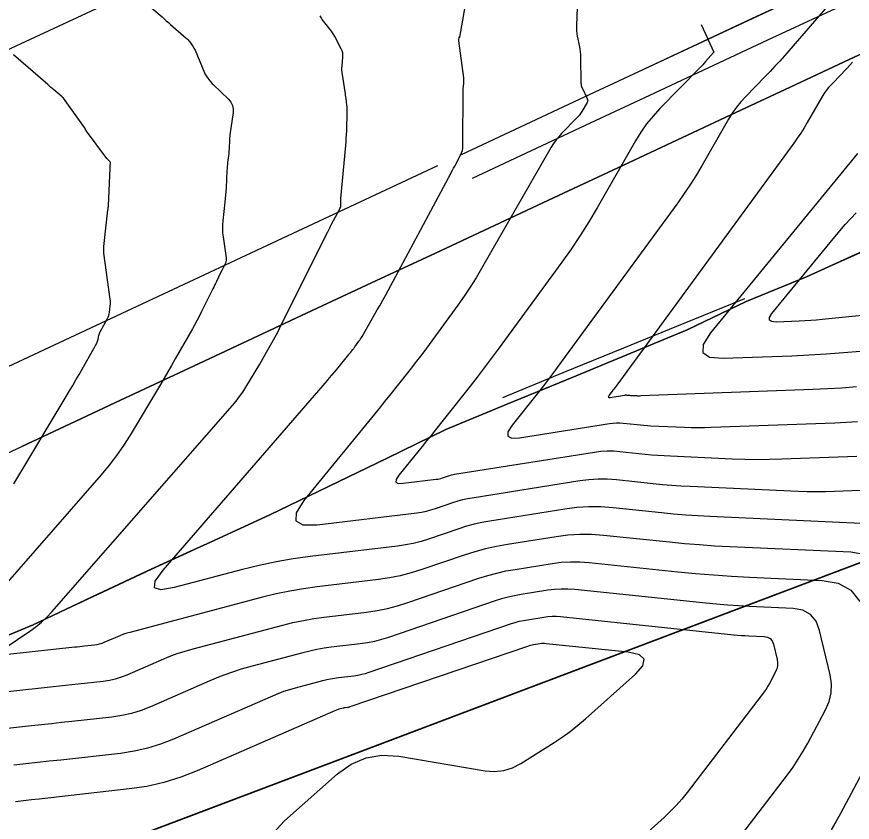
# Model space of a CAD drawing. Extents: x 1354696 to 1366163, y 660729 to 670380.
# Drawn here: x 1361042.5 to 1361106.6, y 664534.2 to 664595.9 of the extents above; entities that cross this region are included whole.
import ezdxf

# ---------------------------------------------------------------- set-up
doc = ezdxf.new("R2010")
doc.units = 0
for name, color, linetype in [('R_Contours', 7, 'Continuous'), ('R_Detour', 7, 'Continuous'), ('R_Erosion', 7, 'Continuous'), ('R_Fin Surface', 7, 'Continuous'), ('R_Proposed Const Limits', 7, 'Continuous')]:
    doc.layers.add(name, color=color, linetype=linetype)

msp = doc.modelspace()

# ---------------------------------------------------------------- linework, layer by layer
at = {"layer": 'R_Contours'}
for points in [[(1361107.838, 664557.071), (1361095.691, 664557.624), (1361094.76, 664557.673), (1361093.83, 664557.735), (1361092.9, 664557.812), (1361091.972, 664557.902), (1361088.261, 664558.288), (1361087.334, 664558.354), (1361086.409, 664558.36), (1361085.485, 664558.305), (1361084.563, 664558.189), (1361078.817, 664557.277), (1361078.215, 664557.169), (1361077.619, 664557.034), (1361077.029, 664556.875), (1361076.446, 664556.689), (1361074.126, 664555.898), (1361073.542, 664555.715), (1361072.952, 664555.564), (1361072.354, 664555.444), (1361071.749, 664555.356), (1361065.055, 664554.552), (1361063.741, 664554.372), (1361062.435, 664554.145), (1361061.138, 664553.874), (1361059.85, 664553.557), (1361054.617, 664552.174), (1361053.59, 664552), (1361053.107, 664552.166), (1361053.17, 664552.673), (1361053.778, 664553.519), (1361066.36, 664568.04), (1361066.536, 664568.246), (1361066.712, 664568.453), (1361066.885, 664568.661), (1361067.057, 664568.871), (1361068.005, 664570.035), (1361068.045, 664570.084), (1361068.084, 664570.133), (1361068.123, 664570.181), (1361068.163, 664570.231), (1361068.318, 664570.427), (1361068.357, 664570.477), (1361068.395, 664570.526), (1361068.433, 664570.576), (1361068.47, 664570.627), (1361068.786, 664571.059), (1361068.85, 664571.149), (1361068.911, 664571.241), (1361068.97, 664571.334), (1361069.026, 664571.428), (1361070.19, 664573.457), (1361070.401, 664573.828), (1361070.61, 664574.2), (1361070.815, 664574.573), (1361071.018, 664574.948), (1361075.648, 664583.578), (1361075.688, 664583.652), (1361075.728, 664583.726), (1361075.767, 664583.8), (1361075.807, 664583.874), (1361075.964, 664584.17), (1361076.043, 664584.318), (1361076.122, 664584.466), (1361076.578, 664585.322), (1361076.656, 664585.493), (1361076.712, 664585.668), (1361076.746, 664585.85), (1361076.758, 664586.037), (1361076.774, 664590.311), (1361076.775, 664590.374), (1361076.777, 664590.437), (1361076.781, 664590.5), (1361076.786, 664590.562), (1361076.815, 664590.879), (1361076.817, 664590.909), (1361076.819, 664590.939), (1361076.821, 664590.969), (1361076.822, 664590.999), (1361076.826, 664591.119), (1361076.826, 664591.149), (1361076.826, 664591.179), (1361076.824, 664591.208), (1361076.82, 664591.238), (1361076.452, 664594.082), (1361076.45, 664594.097), (1361076.448, 664594.111), (1361076.447, 664594.118), (1361076.447, 664594.126), (1361076.471, 664594.374), (1361076.472, 664594.38), (1361076.473, 664594.382), (1361076.476, 664594.38), (1361076.479, 664594.375), (1361076.494, 664594.347), (1361076.497, 664594.342), (1361076.5, 664594.341), (1361076.502, 664594.343), (1361076.504, 664594.349), (1361077.077, 664597.574)], [(1361105.182, 664597.327), (1361101.395, 664592.933), (1361101.039, 664592.526), (1361100.676, 664592.125), (1361100.307, 664591.73), (1361099.931, 664591.341), (1361098.415, 664589.796), (1361098.05, 664589.4), (1361097.712, 664588.982), (1361097.402, 664588.544), (1361097.119, 664588.085), (1361095.09, 664584.55), (1361094.652, 664583.811), (1361094.194, 664583.084), (1361093.717, 664582.371), (1361093.219, 664581.671), (1361084.317, 664569.494), (1361083.859, 664568.873), (1361083.394, 664568.257), (1361082.924, 664567.645), (1361082.448, 664567.038), (1361080.532, 664564.619), (1361080.208, 664564.105), (1361080.194, 664563.772), (1361080.491, 664563.621), (1361081.098, 664563.651), (1361087.996, 664564.746), (1361088.258, 664564.779), (1361088.52, 664564.794), (1361088.782, 664564.793), (1361089.046, 664564.774), (1361090.099, 664564.664), (1361090.363, 664564.639), (1361090.626, 664564.617), (1361090.89, 664564.599), (1361091.155, 664564.585), (1361093.727, 664564.468), (1361094.244, 664564.45), (1361094.76, 664564.443), (1361095.277, 664564.446), (1361095.794, 664564.46), (1361105.26, 664564.814), (1361106.135, 664564.853), (1361107.009, 664564.906)], [(1361052.902, 664596.57), (1361053.687, 664595.904), (1361053.853, 664595.763), (1361054.018, 664595.621), (1361054.183, 664595.479), (1361054.347, 664595.336), (1361055.551, 664594.283), (1361055.621, 664594.218), (1361055.688, 664594.149), (1361055.75, 664594.076), (1361055.808, 664594), (1361056.032, 664593.687), (1361056.086, 664593.608), (1361056.135, 664593.526), (1361056.179, 664593.441), (1361056.219, 664593.354), (1361056.943, 664591.637), (1361056.982, 664591.551), (1361057.027, 664591.468), (1361057.076, 664591.388), (1361057.131, 664591.31), (1361057.359, 664591.007), (1361057.417, 664590.932), (1361057.479, 664590.86), (1361057.543, 664590.79), (1361057.61, 664590.723), (1361058.782, 664589.597), (1361058.968, 664589.376), (1361059.089, 664589.133), (1361059.144, 664588.867), (1361059.135, 664588.579), (1361058.897, 664586.874), (1361058.882, 664586.756), (1361058.87, 664586.637), (1361058.861, 664586.519), (1361058.854, 664586.4), (1361058.834, 664585.923), (1361058.828, 664585.804), (1361058.82, 664585.685), (1361058.81, 664585.566), (1361058.797, 664585.448), (1361058.718, 664584.754), (1361058.701, 664584.599), (1361058.687, 664584.443), (1361058.675, 664584.288), (1361058.666, 664584.132), (1361058.597, 664582.803), (1361058.581, 664582.53), (1361058.56, 664582.257), (1361058.536, 664581.984), (1361058.507, 664581.712), (1361058.347, 664580.293), (1361058.322, 664579.987), (1361058.317, 664579.68), (1361058.332, 664579.374), (1361058.366, 664579.069), (1361058.603, 664577.441), (1361058.611, 664577.339), (1361058.603, 664577.24), (1361058.58, 664577.143), (1361058.543, 664577.049), (1361058.273, 664576.488), (1361058.183, 664576.301), (1361057.861, 664575.632), (1361057.792, 664575.489), (1361057.722, 664575.347), (1361057.652, 664575.205), (1361057.582, 664575.063), (1361056.718, 664573.332), (1361056.548, 664572.997), (1361056.374, 664572.665), (1361056.196, 664572.335), (1361056.013, 664572.008), (1361054.705, 664569.698), (1361054.424, 664569.205), (1361054.14, 664568.714), (1361053.853, 664568.225), (1361053.563, 664567.737), (1361051.242, 664563.863), (1361050.742, 664563.067), (1361050.206, 664562.297), (1361049.637, 664561.551), (1361049.034, 664560.83), (1361040.22, 664550.769)], [(1361085.52, 664596.63), (1361085.46, 664595.251), (1361085.457, 664595.046), (1361085.467, 664594.842), (1361085.488, 664594.639), (1361085.522, 664594.437), (1361085.683, 664593.63), (1361085.718, 664593.428), (1361085.744, 664593.225), (1361085.761, 664593.021), (1361085.769, 664592.816), (1361085.801, 664590.833), (1361085.807, 664590.747), (1361085.822, 664590.664), (1361085.846, 664590.583), (1361085.878, 664590.503), (1361086.035, 664590.17), (1361086.067, 664590.102), (1361086.099, 664590.033), (1361086.131, 664589.965), (1361086.163, 664589.896), (1361086.29, 664589.621), (1361086.313, 664589.552), (1361086.318, 664589.485), (1361086.306, 664589.419), (1361086.276, 664589.353), (1361085.86, 664588.655), (1361085.774, 664588.52), (1361085.68, 664588.391), (1361085.579, 664588.267), (1361085.47, 664588.15), (1361084.316, 664586.974), (1361084.094, 664586.733), (1361083.889, 664586.48), (1361083.701, 664586.214), (1361083.529, 664585.936), (1361078.19, 664576.631), (1361077.763, 664575.911), (1361077.317, 664575.203), (1361076.851, 664574.508), (1361076.367, 664573.825), (1361073.962, 664570.536), (1361073.679, 664570.153), (1361073.392, 664569.772), (1361073.102, 664569.394), (1361072.807, 664569.019), (1361071.623, 664567.523), (1361071.326, 664567.15), (1361071.028, 664566.778), (1361070.729, 664566.406), (1361070.428, 664566.036), (1361064.569, 664558.842), (1361063.966, 664557.91), (1361063.935, 664557.291), (1361064.474, 664556.987), (1361065.584, 664556.998), (1361073.228, 664557.915), (1361073.59, 664557.968), (1361073.949, 664558.04), (1361074.303, 664558.13), (1361074.653, 664558.24), (1361076.045, 664558.715), (1361076.394, 664558.826), (1361076.748, 664558.921), (1361077.105, 664559.002), (1361077.466, 664559.067), (1361085.707, 664560.375), (1361086.409, 664560.463), (1361087.113, 664560.505), (1361087.817, 664560.5), (1361088.523, 664560.45), (1361091.348, 664560.156), (1361092.055, 664560.087), (1361092.762, 664560.029), (1361093.47, 664559.982), (1361094.179, 664559.944), (1361102.458, 664559.568), (1361103.153, 664559.543), (1361103.848, 664559.533), (1361104.543, 664559.538), (1361105.238, 664559.556), (1361108.614, 664559.683)], [(1361041.671, 664547.556), (1361043.551, 664548.827), (1361044.008, 664549.159), (1361044.442, 664549.517), (1361044.852, 664549.903), (1361045.238, 664550.316), (1361059.098, 664566.137), (1361059.375, 664566.468), (1361059.636, 664566.81), (1361059.882, 664567.164), (1361060.112, 664567.529), (1361061.177, 664569.308), (1361061.31, 664569.531), (1361061.442, 664569.756), (1361061.572, 664569.982), (1361061.702, 664570.208), (1361062.215, 664571.115), (1361062.342, 664571.342), (1361062.466, 664571.571), (1361062.587, 664571.802), (1361062.704, 664572.034), (1361066.383, 664579.406), (1361066.395, 664579.431), (1361066.577, 664579.808), (1361066.604, 664579.865), (1361066.632, 664579.921), (1361066.661, 664579.977), (1361066.69, 664580.032), (1361067.288, 664581.154), (1361067.327, 664581.228), (1361067.367, 664581.302), (1361067.375, 664581.32), (1361067.381, 664581.34), (1361067.385, 664581.36), (1361067.386, 664581.38), (1361067.388, 664581.734), (1361067.389, 664581.8), (1361067.391, 664581.865), (1361067.395, 664581.931), (1361067.4, 664581.997), (1361067.773, 664586.051), (1361067.797, 664586.335), (1361067.816, 664586.618), (1361067.832, 664586.903), (1361067.843, 664587.187), (1361067.891, 664588.635), (1361067.892, 664588.764), (1361067.889, 664588.893), (1361067.88, 664589.021), (1361067.866, 664589.15), (1361067.8, 664589.662), (1361067.783, 664589.79), (1361067.765, 664589.918), (1361067.746, 664590.046), (1361067.726, 664590.173), (1361067.514, 664591.496), (1361067.493, 664591.661), (1361067.482, 664591.827), (1361067.482, 664591.993), (1361067.493, 664592.16), (1361067.555, 664592.826), (1361067.559, 664592.99), (1361067.539, 664593.15), (1361067.496, 664593.305), (1361067.43, 664593.456), (1361066.934, 664594.4), (1361066.854, 664594.543), (1361066.768, 664594.681), (1361066.674, 664594.814), (1361066.573, 664594.943), (1361066.156, 664595.448), (1361066.057, 664595.577), (1361065.967, 664595.713), (1361065.888, 664595.854), (1361065.819, 664596.002)], [(1361095.01, 664595.327), (1361095.319, 664594.673), (1361095.379, 664594.546), (1361095.438, 664594.419), (1361095.497, 664594.292), (1361095.556, 664594.164), (1361095.971, 664593.264), (1361095.978, 664593.241), (1361095.979, 664593.22), (1361095.972, 664593.2), (1361095.959, 664593.181), (1361095.361, 664592.486), (1361095.255, 664592.365), (1361095.147, 664592.246), (1361095.037, 664592.128), (1361094.925, 664592.012), (1361091.855, 664588.884), (1361091.326, 664588.309), (1361090.836, 664587.704), (1361090.386, 664587.069), (1361089.976, 664586.404), (1361087.035, 664581.28), (1361086.401, 664580.208), (1361085.737, 664579.156), (1361085.045, 664578.122), (1361084.324, 664577.106), (1361079.455, 664570.446), (1361078.925, 664569.729), (1361078.389, 664569.018), (1361077.846, 664568.311), (1361077.296, 664567.61), (1361074.649, 664564.269), (1361074.312, 664563.844), (1361073.973, 664563.421), (1361073.633, 664562.999), (1361073.292, 664562.579), (1361071.829, 664560.782), (1361071.628, 664560.472), (1361071.618, 664560.267), (1361071.797, 664560.166), (1361072.166, 664560.169), (1361074.707, 664560.474), (1361074.827, 664560.492), (1361074.946, 664560.515), (1361075.064, 664560.546), (1361075.18, 664560.582), (1361075.643, 664560.74), (1361075.759, 664560.777), (1361075.877, 664560.809), (1361075.995, 664560.835), (1361076.115, 664560.857), (1361086.852, 664562.56), (1361087.333, 664562.621), (1361087.816, 664562.649), (1361088.3, 664562.647), (1361088.784, 664562.612), (1361090.723, 664562.41), (1361091.209, 664562.363), (1361091.694, 664562.323), (1361092.18, 664562.29), (1361092.667, 664562.265), (1361097.401, 664562.049), (1361098.353, 664562.016), (1361099.304, 664562.002), (1361100.256, 664562.008), (1361101.208, 664562.034), (1361106.937, 664562.248)], [(1361042.337, 664560.137), (1361046.347, 664566.831), (1361046.595, 664567.25), (1361046.842, 664567.669), (1361047.085, 664568.091), (1361047.326, 664568.513), (1361048.69, 664570.921), (1361048.725, 664570.989), (1361048.754, 664571.059), (1361048.777, 664571.131), (1361048.794, 664571.205), (1361048.851, 664571.505), (1361048.868, 664571.579), (1361048.89, 664571.651), (1361048.919, 664571.721), (1361048.953, 664571.789), (1361049.51, 664572.799), (1361049.565, 664572.911), (1361049.609, 664573.027), (1361049.641, 664573.147), (1361049.661, 664573.271), (1361049.718, 664573.773), (1361049.729, 664573.898), (1361049.731, 664574.023), (1361049.726, 664574.149), (1361049.713, 664574.274), (1361049.234, 664577.812), (1361049.229, 664577.854), (1361049.225, 664577.897), (1361049.223, 664577.939), (1361049.222, 664577.982), (1361049.222, 664578.152), (1361049.223, 664578.195), (1361049.225, 664578.237), (1361049.228, 664578.28), (1361049.232, 664578.322), (1361049.546, 664581.12), (1361049.552, 664581.172), (1361049.558, 664581.223), (1361049.57, 664581.326), (1361049.572, 664581.352), (1361049.575, 664581.378), (1361049.576, 664581.404), (1361049.578, 664581.43), (1361049.7, 664584.329), (1361049.703, 664584.373), (1361049.706, 664584.417), (1361049.711, 664584.462), (1361049.716, 664584.506), (1361049.741, 664584.687), (1361049.743, 664584.727), (1361049.735, 664584.764), (1361049.718, 664584.798), (1361049.692, 664584.828), (1361049.571, 664584.945), (1361049.542, 664584.975), (1361049.513, 664585.005), (1361049.486, 664585.037), (1361049.46, 664585.07), (1361047.893, 664587.157), (1361047.878, 664587.178), (1361047.864, 664587.2), (1361047.852, 664587.223), (1361047.841, 664587.247), (1361047.801, 664587.343), (1361047.79, 664587.366), (1361047.778, 664587.389), (1361047.764, 664587.412), (1361047.75, 664587.433), (1361046.141, 664589.678), (1361046.133, 664589.689), (1361046.124, 664589.699), (1361046.115, 664589.708), (1361046.105, 664589.717), (1361046.065, 664589.752), (1361046.045, 664589.769), (1361046.025, 664589.787), (1361045.372, 664590.341), (1361045.26, 664590.436), (1361045.148, 664590.532), (1361045.037, 664590.628), (1361044.926, 664590.724), (1361042.299, 664593.001)], [(1361106.615, 664592.435), (1361106.419, 664592.211), (1361106.22, 664591.99), (1361106.016, 664591.773), (1361105.809, 664591.558), (1361104.975, 664590.708), (1361104.774, 664590.49), (1361104.588, 664590.26), (1361104.417, 664590.019), (1361104.261, 664589.766), (1361103.144, 664587.82), (1361102.903, 664587.413), (1361102.651, 664587.013), (1361102.388, 664586.621), (1361102.115, 664586.235), (1361088.554, 664567.687), (1361088.482, 664567.588), (1361088.408, 664567.49), (1361088.333, 664567.393), (1361088.257, 664567.296), (1361087.952, 664566.911), (1361087.901, 664566.829), (1361087.898, 664566.776), (1361087.946, 664566.752), (1361088.042, 664566.757), (1361089.14, 664566.931), (1361089.182, 664566.936), (1361089.223, 664566.939), (1361089.265, 664566.939), (1361089.307, 664566.936), (1361089.475, 664566.918), (1361089.517, 664566.914), (1361089.559, 664566.911), (1361089.601, 664566.908), (1361089.643, 664566.906), (1361090.052, 664566.887), (1361090.134, 664566.884), (1361090.217, 664566.883), (1361090.299, 664566.884), (1361090.381, 664566.886), (1361103.583, 664567.379), (1361104.697, 664567.43), (1361105.81, 664567.497), (1361106.922, 664567.582)], [(1361107.006, 664585.45), (1361095.741, 664571.693), (1361095.174, 664570.806), (1361095.146, 664570.187), (1361095.657, 664569.835), (1361096.705, 664569.75), (1361101.978, 664569.947), (1361103.295, 664570.007), (1361104.611, 664570.087), (1361105.926, 664570.187), (1361107.239, 664570.307)], [(1361115.291, 664573.811), (1361104.295, 664572.717), (1361103.855, 664572.677), (1361103.414, 664572.643), (1361102.973, 664572.616), (1361102.532, 664572.596), (1361100.765, 664572.53), (1361100.414, 664572.559), (1361100.243, 664572.677), (1361100.252, 664572.884), (1361100.442, 664573.181), (1361105.25, 664579.052), (1361106.058, 664579.997), (1361106.906, 664580.905)], [(1361108.21, 664554.574), (1361106.496, 664554.881), (1361097.204, 664555.303), (1361096.05, 664555.364), (1361094.898, 664555.442), (1361093.746, 664555.536), (1361092.597, 664555.647), (1361087.521, 664556.176), (1361086.612, 664556.241), (1361085.704, 664556.246), (1361084.798, 664556.192), (1361083.894, 664556.079), (1361080.168, 664555.488), (1361079.324, 664555.335), (1361078.49, 664555.147), (1361077.665, 664554.924), (1361076.848, 664554.664), (1361073.599, 664553.555), (1361072.781, 664553.3), (1361071.954, 664553.088), (1361071.117, 664552.921), (1361070.27, 664552.796), (1361065.592, 664552.235), (1361064.532, 664552.089), (1361063.479, 664551.907), (1361062.432, 664551.688), (1361061.393, 664551.432), (1361051.221, 664548.743), (1361050.979, 664548.674), (1361050.741, 664548.596), (1361050.505, 664548.509), (1361050.273, 664548.413), (1361049.237, 664547.962), (1361049.061, 664547.893), (1361048.882, 664547.837), (1361048.698, 664547.796), (1361048.512, 664547.768), (1361047.757, 664547.684), (1361047.569, 664547.663), (1361047.38, 664547.642), (1361047.191, 664547.621), (1361047.002, 664547.601), (1361041.86, 664547.042)], [(1361034.654, 664543.426), (1361045.34, 664544.586), (1361045.82, 664544.639), (1361046.3, 664544.691), (1361046.78, 664544.744), (1361047.26, 664544.797), (1361049.178, 664545.012), (1361049.653, 664545.082), (1361050.119, 664545.188), (1361050.575, 664545.329), (1361051.023, 664545.504), (1361053.658, 664546.653), (1361054.248, 664546.897), (1361054.847, 664547.119), (1361055.454, 664547.317), (1361056.068, 664547.492), (1361062.936, 664549.307), (1361063.726, 664549.502), (1361064.522, 664549.668), (1361065.323, 664549.807), (1361066.129, 664549.918), (1361069.365, 664550.306), (1361070.169, 664550.424), (1361070.963, 664550.583), (1361071.749, 664550.784), (1361072.524, 664551.027), (1361077.983, 664552.889), (1361078.664, 664553.106), (1361079.353, 664553.293), (1361080.049, 664553.449), (1361080.753, 664553.576), (1361083.582, 664554.025), (1361084.29, 664554.114), (1361084.999, 664554.157), (1361085.71, 664554.152), (1361086.421, 664554.101), (1361093.221, 664553.393), (1361094.592, 664553.261), (1361095.965, 664553.148), (1361097.34, 664553.055), (1361098.716, 664552.983), (1361104.281, 664552.729), (1361105.511, 664552.51), (1361106.479, 664551.974), (1361107.185, 664551.122)], [(1361095.875, 664530.32), (1361101.636, 664537.841), (1361102.062, 664538.422), (1361102.464, 664539.019), (1361102.841, 664539.632), (1361103.194, 664540.261), (1361104.553, 664542.81), (1361104.83, 664543.455), (1361104.98, 664544.117), (1361105.003, 664544.795), (1361104.9, 664545.489), (1361104.094, 664548.899), (1361103.825, 664549.605), (1361103.397, 664550.121), (1361102.811, 664550.445), (1361102.066, 664550.578), (1361098.701, 664550.731), (1361097.866, 664550.776), (1361097.031, 664550.832), (1361096.198, 664550.9), (1361095.366, 664550.981), (1361085.322, 664552.027), (1361084.808, 664552.063), (1361084.294, 664552.067), (1361083.782, 664552.036), (1361083.271, 664551.972), (1361081.227, 664551.648), (1361080.718, 664551.556), (1361080.215, 664551.442), (1361079.718, 664551.308), (1361079.225, 664551.151), (1361071.047, 664548.36), (1361070.516, 664548.194), (1361069.978, 664548.056), (1361069.433, 664547.947), (1361068.883, 664547.867), (1361066.666, 664547.601), (1361066.114, 664547.525), (1361065.565, 664547.43), (1361065.021, 664547.316), (1361064.479, 664547.182), (1361060.585, 664546.153), (1361059.761, 664545.918), (1361058.949, 664545.653), (1361058.147, 664545.357), (1361057.355, 664545.029), (1361052.808, 664543.047), (1361052.09, 664542.765), (1361051.357, 664542.539), (1361050.608, 664542.369), (1361049.845, 664542.255), (1361046.762, 664541.911), (1361045.991, 664541.826), (1361045.22, 664541.74), (1361044.449, 664541.656), (1361043.678, 664541.572), (1361036.481, 664540.791)], [(1361042.337, 664538.592), (1361043.239, 664538.691), (1361044.14, 664538.789), (1361045.042, 664538.889), (1361045.943, 664538.989), (1361050.512, 664539.499), (1361051.563, 664539.656), (1361052.594, 664539.89), (1361053.604, 664540.201), (1361054.594, 664540.59), (1361062.175, 664543.895), (1361062.602, 664544.071), (1361063.035, 664544.231), (1361063.474, 664544.375), (1361063.919, 664544.502), (1361066.022, 664545.058), (1361066.315, 664545.129), (1361066.609, 664545.191), (1361066.905, 664545.242), (1361067.203, 664545.283), (1361068.4, 664545.427), (1361068.698, 664545.471), (1361068.992, 664545.53), (1361069.282, 664545.604), (1361069.569, 664545.694), (1361080.468, 664549.413), (1361080.771, 664549.509), (1361081.077, 664549.592), (1361081.387, 664549.662), (1361081.7, 664549.719), (1361082.959, 664549.918), (1361083.274, 664549.958), (1361083.589, 664549.977), (1361083.905, 664549.975), (1361084.222, 664549.952), (1361097.517, 664548.568), (1361097.807, 664548.539), (1361098.098, 664548.516), (1361098.388, 664548.496), (1361098.679, 664548.481), (1361099.852, 664548.427), (1361100.111, 664548.381), (1361100.315, 664548.268), (1361100.464, 664548.088), (1361100.558, 664547.842), (1361100.839, 664546.654), (1361100.875, 664546.412), (1361100.867, 664546.176), (1361100.814, 664545.946), (1361100.718, 664545.721), (1361100.244, 664544.833), (1361100.122, 664544.614), (1361099.99, 664544.4), (1361099.85, 664544.192), (1361099.702, 664543.99), (1361093.936, 664536.463), (1361093.53, 664535.957), (1361093.1, 664535.472), (1361092.649, 664535.007), (1361092.174, 664534.564), (1361090.233, 664532.83)], [(1361062.195, 664533.358), (1361063.07, 664534.312), (1361067.133, 664537.901), (1361068.189, 664538.658), (1361069.325, 664539.135), (1361070.541, 664539.332), (1361071.838, 664539.25), (1361078.451, 664538.147), (1361079.179, 664538.089), (1361079.881, 664538.163), (1361080.556, 664538.367), (1361081.205, 664538.703), (1361083.747, 664540.308), (1361084.373, 664540.722), (1361084.981, 664541.161), (1361085.57, 664541.624), (1361086.14, 664542.112), (1361089.972, 664545.533), (1361090.551, 664546.187), (1361090.653, 664546.686), (1361090.279, 664547.03), (1361089.427, 664547.221), (1361083.122, 664547.877), (1361083.003, 664547.886), (1361082.884, 664547.887), (1361082.765, 664547.88), (1361082.647, 664547.865), (1361082.174, 664547.79), (1361082.056, 664547.768), (1361081.939, 664547.742), (1361081.824, 664547.711), (1361081.71, 664547.675), (1361068.092, 664543.027), (1361068.049, 664543.014), (1361068.006, 664543.003), (1361067.963, 664542.994), (1361067.918, 664542.988), (1361067.741, 664542.966), (1361067.696, 664542.96), (1361067.652, 664542.952), (1361067.609, 664542.943), (1361067.565, 664542.933), (1361067.253, 664542.85), (1361067.187, 664542.831), (1361067.122, 664542.81), (1361067.057, 664542.786), (1361066.994, 664542.76), (1361056.38, 664538.132), (1361055.119, 664537.638), (1361053.831, 664537.241), (1361052.518, 664536.943), (1361051.178, 664536.743), (1361044.281, 664535.973), (1361043.671, 664535.905), (1361043.061, 664535.838), (1361042.451, 664535.771)], [(1361108.388, 664539.899), (1361105.697, 664534.853), (1361105.346, 664534.227), (1361104.971, 664533.617)]]:
    msp.add_lwpolyline(points, dxfattribs=at)
at = {"layer": 'R_Detour'}
for points in [[(1361076.637, 664585.371), (1361081.166, 664587.487), (1361085.696, 664589.604), (1361090.226, 664591.721), (1361094.756, 664593.838), (1361099.286, 664595.955), (1361103.815, 664598.072), (1361108.345, 664600.188)], [(1361077.483, 664583.559), (1361082.013, 664585.676), (1361086.543, 664587.792), (1361091.073, 664589.909), (1361095.603, 664592.026), (1361100.132, 664594.143), (1361104.662, 664596.26), (1361109.192, 664598.376)]]:
    msp.add_lwpolyline(points, dxfattribs=at)
at = {"layer": 'R_Erosion'}
for p, q in [((1361140.557, 664566.69), (1360952.917, 664495.813)), ((1360952.923, 664495.8), (1361140.563, 664566.677))]:
    msp.add_line(p, q, dxfattribs=at)
for points in [[(1361038.409, 664560.883), (1361042.939, 664563), (1361047.468, 664565.117), (1361050.132, 664566.362), (1361051.998, 664567.234), (1361056.528, 664569.351), (1361061.058, 664571.468), (1361065.588, 664573.584), (1361070.117, 664575.701), (1361074.647, 664577.818), (1361079.177, 664579.935), (1361083.707, 664582.052), (1361088.236, 664584.168), (1361092.766, 664586.285), (1361097.296, 664588.402), (1361101.826, 664590.519), (1361106.356, 664592.636), (1361110.885, 664594.753)], [(1361110.885, 664594.753), (1361106.356, 664592.636), (1361101.826, 664590.519), (1361097.296, 664588.402), (1361092.766, 664586.285), (1361088.236, 664584.168), (1361083.707, 664582.052), (1361079.177, 664579.935), (1361074.647, 664577.818), (1361070.117, 664575.701), (1361065.588, 664573.584), (1361061.058, 664571.468), (1361056.528, 664569.351), (1361051.998, 664567.234), (1361050.132, 664566.362), (1361047.468, 664565.117), (1361042.939, 664563)], [(1361107.649, 664578.058), (1361103.095, 664575.992), (1361098.455, 664574.111), (1361093.95, 664571.942), (1361089.33, 664570.018), (1361084.704, 664568.107), (1361080.069, 664566.216), (1361075.444, 664564.302), (1361070.95, 664562.108), (1361066.451, 664559.927), (1361061.946, 664557.757), (1361057.404, 664555.667), (1361055.531, 664554.807), (1361052.858, 664553.583), (1361048.332, 664551.459), (1361043.81, 664549.326), (1361039.193, 664547.396)], [(1361039.193, 664547.396), (1361043.81, 664549.326), (1361048.332, 664551.459), (1361052.858, 664553.583), (1361055.531, 664554.807), (1361057.404, 664555.667), (1361061.946, 664557.757), (1361066.451, 664559.927), (1361070.95, 664562.108), (1361075.444, 664564.302), (1361080.069, 664566.216), (1361084.704, 664568.107), (1361089.33, 664570.018), (1361093.95, 664571.942), (1361098.455, 664574.111), (1361103.095, 664575.992), (1361107.649, 664578.058)], [(1361107.655, 664578.045), (1361103.102, 664575.979), (1361098.461, 664574.098), (1361093.956, 664571.929), (1361089.336, 664570.005), (1361084.71, 664568.094), (1361080.075, 664566.203), (1361075.451, 664564.289), (1361070.956, 664562.095), (1361066.457, 664559.914), (1361061.952, 664557.744), (1361057.41, 664555.654), (1361055.537, 664554.794), (1361052.865, 664553.57), (1361048.338, 664551.446), (1361043.816, 664549.313), (1361039.199, 664547.383)]]:
    msp.add_lwpolyline(points, dxfattribs=at)
at = {"layer": 'R_Fin Surface'}
for p, q in [((1361085.696, 664589.604), (1361128.064, 664609.403)), ((1361022.025, 664584.133), (1361065.511, 664604.455)), ((1361031.339, 664564.202), (1361074.825, 664584.524))]:
    msp.add_line(p, q, dxfattribs=at)
at = {"layer": 'R_Proposed Const Limits'}
msp.add_lwpolyline([(1361079.818, 664566.753), (1361084.447, 664568.658), (1361089.08, 664570.554), (1361093.717, 664572.441), (1361098.357, 664574.321)], dxfattribs=at)
msp.add_lwpolyline([(1361079.818, 664566.753), (1361084.447, 664568.658), (1361089.08, 664570.554), (1361093.717, 664572.441), (1361098.357, 664574.321)], dxfattribs=at)

doc.saveas('drawing.dxf')
